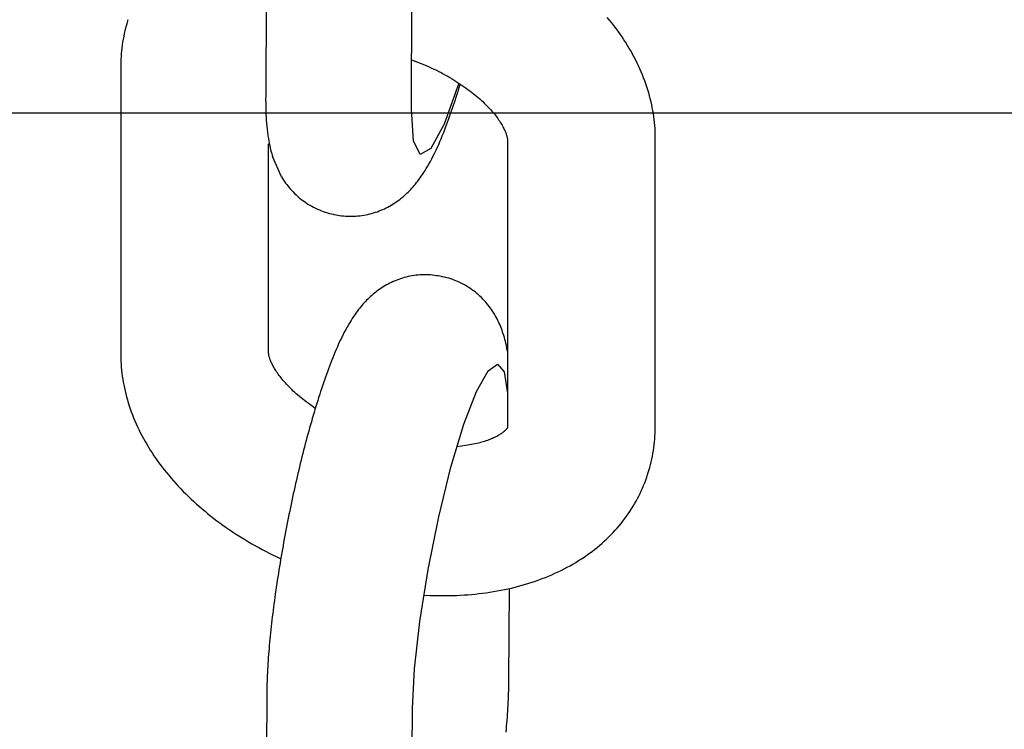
# Model space of a CAD drawing. Extents: x -285 to 5863, y 308 to 3178.
# Tile 273 of 622: x 1597.989 to 1598.774, y 983.524 to 984.089. Entities that reach past the tile are written whole.
import ezdxf

# ---------------------------------------------------------------- set-up
doc = ezdxf.new("R2010")
doc.units = 0
doc.header["$MEASUREMENT"] = 0
doc.layers.add('FREEZE-LINES', color=8, linetype='CONTINUOUS', plot=False)
doc.layers.add('SPILL-BUCKET', color=1, linetype='CONTINUOUS')

msp = doc.modelspace()

# ---------------------------------------------------------------- linework, layer by layer
at = {"layer": 'FREEZE-LINES', "linetype": 'Continuous'}
msp.add_line((1931.90631, 984.01471), (1465.74807, 984.01471), dxfattribs=at)
at = {"layer": 'SPILL-BUCKET', "color": 1, "linetype": 'Continuous'}
for p, q in [((1598.18643, 984.25577), (1598.18523, 984.02738)), ((1598.30127, 984.01778), (1598.30246, 984.2446)), ((1598.07522, 984.08813), (1598.07489, 984.08709)), ((1598.07556, 984.08916), (1598.07522, 984.08813)), ((1598.45915, 984.08886), (1598.45735, 984.09104)), ((1598.46091, 984.08666), (1598.45915, 984.08886)), ((1598.0731, 984.08041), (1598.07259, 984.07816)), ((1598.07365, 984.08265), (1598.0731, 984.08041)), ((1598.07425, 984.08488), (1598.07365, 984.08265)), ((1598.07489, 984.08709), (1598.07425, 984.08488)), ((1598.46263, 984.08445), (1598.46091, 984.08666)), ((1598.4643, 984.08222), (1598.46263, 984.08445)), ((1598.46594, 984.07998), (1598.4643, 984.08222)), ((1598.46754, 984.07772), (1598.46594, 984.07998)), ((1598.0717, 984.07364), (1598.07132, 984.07136)), ((1598.07212, 984.0759), (1598.0717, 984.07364)), ((1598.07259, 984.07816), (1598.07212, 984.0759)), ((1598.46909, 984.07546), (1598.46754, 984.07772)), ((1598.4706, 984.07318), (1598.46909, 984.07546)), ((1598.47207, 984.07089), (1598.4706, 984.07318)), ((1598.07045, 984.06448), (1598.07024, 984.06217)), ((1598.07069, 984.06678), (1598.07045, 984.06448)), ((1598.07099, 984.06907), (1598.07069, 984.06678)), ((1598.07132, 984.07136), (1598.07099, 984.06907)), ((1598.4735, 984.06859), (1598.47207, 984.07089)), ((1598.47488, 984.06629), (1598.4735, 984.06859)), ((1598.47622, 984.06397), (1598.47488, 984.06629)), ((1598.06997, 984.05753), (1598.0699, 984.0552)), ((1598.07008, 984.05985), (1598.06997, 984.05753)), ((1598.07024, 984.06217), (1598.07008, 984.05985)), ((1598.30148, 984.05726), (1598.30487, 984.05599)), ((1598.30374, 984.05641), (1598.30574, 984.05565)), ((1598.47752, 984.06165), (1598.47622, 984.06397)), ((1598.47877, 984.05932), (1598.47752, 984.06165)), ((1598.47998, 984.05698), (1598.47877, 984.05932)), ((1598.48114, 984.05463), (1598.47998, 984.05698)), ((1598.06987, 984.05267), (1598.06981, 983.91186)), ((1598.06988, 984.05394), (1598.06987, 984.05267)), ((1598.0699, 984.0552), (1598.06988, 984.05394)), ((1598.30574, 984.05565), (1598.30773, 984.05486)), ((1598.30773, 984.05486), (1598.3097, 984.05406)), ((1598.3097, 984.05406), (1598.31166, 984.05324)), ((1598.31166, 984.05324), (1598.3136, 984.05239)), ((1598.3136, 984.05239), (1598.31553, 984.05153)), ((1598.31553, 984.05153), (1598.31744, 984.05066)), ((1598.31744, 984.05066), (1598.31933, 984.04976)), ((1598.31933, 984.04976), (1598.3212, 984.04885)), ((1598.3212, 984.04885), (1598.32305, 984.04793)), ((1598.48226, 984.05229), (1598.48114, 984.05463)), ((1598.48333, 984.04993), (1598.48226, 984.05229)), ((1598.48436, 984.04757), (1598.48333, 984.04993)), ((1598.32305, 984.04793), (1598.32488, 984.04699)), ((1598.32488, 984.04699), (1598.32669, 984.04603)), ((1598.32669, 984.04603), (1598.32847, 984.04506)), ((1598.32847, 984.04506), (1598.33024, 984.04407)), ((1598.33024, 984.04407), (1598.33197, 984.04308)), ((1598.33197, 984.04308), (1598.33368, 984.04207)), ((1598.33368, 984.04207), (1598.33536, 984.04105)), ((1598.33536, 984.04105), (1598.33702, 984.04002)), ((1598.48534, 984.04521), (1598.48436, 984.04757)), ((1598.48628, 984.04284), (1598.48534, 984.04521)), ((1598.48717, 984.04047), (1598.48628, 984.04284)), ((1598.33917, 984.0386), (1598.32736, 984.00608)), ((1598.33702, 984.04002), (1598.33865, 984.03898)), ((1598.33865, 984.03898), (1598.34025, 984.03794)), ((1598.3387, 984.03277), (1598.33943, 984.03512)), ((1598.33943, 984.03512), (1598.34016, 984.0375)), ((1598.34016, 984.0375), (1598.34029, 984.03791)), ((1598.34025, 984.03794), (1598.34182, 984.03688)), ((1598.34182, 984.03688), (1598.34336, 984.03582)), ((1598.34336, 984.03582), (1598.34487, 984.03475)), ((1598.34487, 984.03475), (1598.34635, 984.03367)), ((1598.34635, 984.03367), (1598.34779, 984.03259)), ((1598.48802, 984.0381), (1598.48717, 984.04047)), ((1598.48882, 984.03572), (1598.48802, 984.0381)), ((1598.48958, 984.03335), (1598.48882, 984.03572)), ((1598.49029, 984.03097), (1598.48958, 984.03335)), ((1598.18523, 984.02738), (1598.18522, 984.0263)), ((1598.18522, 984.0263), (1598.18522, 984.02523)), ((1598.18522, 984.02523), (1598.18524, 984.02294)), ((1598.33565, 984.0233), (1598.33636, 984.02545)), ((1598.33636, 984.02545), (1598.33706, 984.02763)), ((1598.33706, 984.02763), (1598.3372, 984.02808)), ((1598.3372, 984.02808), (1598.33735, 984.02853)), ((1598.33735, 984.02853), (1598.33795, 984.03041)), ((1598.33795, 984.03041), (1598.33832, 984.03159)), ((1598.33832, 984.03159), (1598.3387, 984.03277)), ((1598.34779, 984.03259), (1598.34921, 984.03151)), ((1598.34921, 984.03151), (1598.35059, 984.03042)), ((1598.35059, 984.03042), (1598.35194, 984.02933)), ((1598.35194, 984.02933), (1598.35325, 984.02825)), ((1598.35325, 984.02825), (1598.35453, 984.02715)), ((1598.35453, 984.02715), (1598.35578, 984.02606)), ((1598.35578, 984.02606), (1598.35699, 984.02498)), ((1598.49096, 984.0286), (1598.49029, 984.03097)), ((1598.49158, 984.02621), (1598.49096, 984.0286)), ((1598.49215, 984.02384), (1598.49158, 984.02621)), ((1598.18524, 984.02294), (1598.18527, 984.02069)), ((1598.18527, 984.02069), (1598.18531, 984.0184)), ((1598.18531, 984.0184), (1598.18538, 984.01615)), ((1598.30299, 983.99269), (1598.30127, 984.01778)), ((1598.33334, 984.01647), (1598.33412, 984.01874)), ((1598.33412, 984.01874), (1598.33489, 984.021)), ((1598.33489, 984.021), (1598.33565, 984.0233)), ((1598.35699, 984.02498), (1598.35816, 984.02389)), ((1598.35816, 984.02389), (1598.3593, 984.02281)), ((1598.3593, 984.02281), (1598.3604, 984.02173)), ((1598.3604, 984.02173), (1598.36147, 984.02066)), ((1598.36147, 984.02066), (1598.3625, 984.0196)), ((1598.3625, 984.0196), (1598.36349, 984.01853)), ((1598.36349, 984.01853), (1598.36445, 984.01749)), ((1598.36445, 984.01749), (1598.36537, 984.01644)), ((1598.49269, 984.02146), (1598.49215, 984.02384)), ((1598.49317, 984.01909), (1598.49269, 984.02146)), ((1598.49362, 984.01671), (1598.49317, 984.01909)), ((1598.18538, 984.01615), (1598.18548, 984.01383)), ((1598.18548, 984.01383), (1598.18559, 984.01155)), ((1598.18559, 984.01155), (1598.18574, 984.00917)), ((1598.33015, 984.00757), (1598.33097, 984.00979)), ((1598.33097, 984.00979), (1598.33177, 984.012)), ((1598.33177, 984.012), (1598.33256, 984.01424)), ((1598.33256, 984.01424), (1598.33334, 984.01647)), ((1598.36537, 984.01644), (1598.36626, 984.01542)), ((1598.36626, 984.01542), (1598.36711, 984.0144)), ((1598.36711, 984.0144), (1598.36792, 984.01339)), ((1598.36792, 984.01339), (1598.36869, 984.01239)), ((1598.36869, 984.01239), (1598.36943, 984.01142)), ((1598.36943, 984.01142), (1598.37013, 984.01045)), ((1598.37013, 984.01045), (1598.3708, 984.0095)), ((1598.3708, 984.0095), (1598.37144, 984.00857)), ((1598.49401, 984.01434), (1598.49362, 984.01671)), ((1598.49437, 984.01197), (1598.49401, 984.01434)), ((1598.49467, 984.0096), (1598.49437, 984.01197)), ((1598.49494, 984.00724), (1598.49467, 984.0096)), ((1598.18574, 984.00917), (1598.18591, 984.00681)), ((1598.18591, 984.00681), (1598.18612, 984.00434)), ((1598.18612, 984.00434), (1598.18637, 984.00188)), ((1598.18637, 984.00188), (1598.18668, 983.99929)), ((1598.32736, 984.00608), (1598.31672, 983.98653)), ((1598.32764, 984.00099), (1598.32849, 984.00317)), ((1598.32849, 984.00317), (1598.32933, 984.00538)), ((1598.32933, 984.00538), (1598.33015, 984.00757)), ((1598.37144, 984.00857), (1598.37203, 984.00765)), ((1598.37203, 984.00765), (1598.3726, 984.00676)), ((1598.3726, 984.00676), (1598.37313, 984.00588)), ((1598.37313, 984.00588), (1598.37362, 984.00503)), ((1598.37362, 984.00503), (1598.37409, 984.0042)), ((1598.37409, 984.0042), (1598.37452, 984.00338)), ((1598.37452, 984.00338), (1598.37492, 984.0026)), ((1598.37492, 984.0026), (1598.37529, 984.00183)), ((1598.37529, 984.00183), (1598.37563, 984.00109)), ((1598.49515, 984.00488), (1598.49494, 984.00724)), ((1598.49533, 984.00252), (1598.49515, 984.00488)), ((1598.49546, 984.00016), (1598.49533, 984.00252)), ((1598.18668, 983.99929), (1598.18703, 983.99671)), ((1598.18703, 983.99671), (1598.18735, 983.99464)), ((1598.18735, 983.99464), (1598.1877, 983.99257)), ((1598.32402, 983.99217), (1598.32495, 983.99436)), ((1598.32495, 983.99436), (1598.32588, 983.9966)), ((1598.32588, 983.9966), (1598.32676, 983.99878)), ((1598.32676, 983.99878), (1598.32764, 984.00099)), ((1598.37563, 984.00109), (1598.37594, 984.00038)), ((1598.37594, 984.00038), (1598.37622, 983.99969)), ((1598.37622, 983.99969), (1598.37647, 983.99903)), ((1598.37647, 983.99903), (1598.3767, 983.99839)), ((1598.3767, 983.99839), (1598.37691, 983.99779)), ((1598.37691, 983.99779), (1598.37709, 983.99721)), ((1598.37709, 983.99721), (1598.37724, 983.99666)), ((1598.37724, 983.99666), (1598.37738, 983.99614)), ((1598.37738, 983.99614), (1598.3775, 983.99565)), ((1598.3775, 983.99565), (1598.37759, 983.99519)), ((1598.37759, 983.99519), (1598.37767, 983.99476)), ((1598.37767, 983.99476), (1598.37773, 983.99436)), ((1598.37773, 983.99436), (1598.37778, 983.99399)), ((1598.37778, 983.99399), (1598.37781, 983.99365)), ((1598.37781, 983.99365), (1598.37784, 983.99334)), ((1598.49549, 983.76464), (1598.49546, 984.00016)), ((1598.18751, 983.82445), (1598.18758, 983.99017)), ((1598.1877, 983.99257), (1598.18805, 983.99074)), ((1598.18805, 983.99074), (1598.18843, 983.98889)), ((1598.18843, 983.98889), (1598.1888, 983.98723)), ((1598.1888, 983.98723), (1598.1892, 983.98556)), ((1598.30832, 983.98192), (1598.30299, 983.99269)), ((1598.31672, 983.98653), (1598.30832, 983.98192)), ((1598.32093, 983.98531), (1598.32201, 983.98765)), ((1598.32201, 983.98765), (1598.32302, 983.98989)), ((1598.32302, 983.98989), (1598.32402, 983.99217)), ((1598.37785, 983.99287), (1598.37775, 983.76464)), ((1598.37784, 983.99334), (1598.37785, 983.99309)), ((1598.37785, 983.99309), (1598.37785, 983.99287)), ((1598.1892, 983.98556), (1598.1896, 983.98402)), ((1598.1896, 983.98402), (1598.19003, 983.98247)), ((1598.19003, 983.98247), (1598.19046, 983.98102)), ((1598.19046, 983.98102), (1598.19092, 983.97955)), ((1598.19796, 983.96391), (1598.19092, 983.97955)), ((1598.3164, 983.97629), (1598.31752, 983.9784)), ((1598.31752, 983.9784), (1598.31869, 983.98069)), ((1598.31869, 983.98069), (1598.31984, 983.98302)), ((1598.31984, 983.98302), (1598.32093, 983.98531)), ((1598.31214, 983.96893), (1598.31313, 983.97054)), ((1598.31313, 983.97054), (1598.31421, 983.97237)), ((1598.31421, 983.97237), (1598.31526, 983.97421)), ((1598.31526, 983.97421), (1598.3164, 983.97629)), ((1598.19796, 983.96391), (1598.19871, 983.96269)), ((1598.19871, 983.96269), (1598.19949, 983.96147)), ((1598.30733, 983.96183), (1598.30828, 983.96314)), ((1598.30828, 983.96314), (1598.3092, 983.96445)), ((1598.3092, 983.96445), (1598.31018, 983.96589)), ((1598.31018, 983.96589), (1598.31113, 983.96733)), ((1598.31113, 983.96733), (1598.31214, 983.96893)), ((1598.19949, 983.96147), (1598.2003, 983.96027)), ((1598.2003, 983.96027), (1598.20115, 983.95907)), ((1598.20115, 983.95907), (1598.20202, 983.9579)), ((1598.20202, 983.9579), (1598.20292, 983.95673)), ((1598.20292, 983.95673), (1598.20385, 983.95558)), ((1598.20385, 983.95558), (1598.20482, 983.95444)), ((1598.20482, 983.95444), (1598.20593, 983.9532)), ((1598.30075, 983.95394), (1598.3017, 983.95497)), ((1598.3017, 983.95497), (1598.30267, 983.95605)), ((1598.30267, 983.95605), (1598.3036, 983.95713)), ((1598.3036, 983.95713), (1598.30455, 983.95827)), ((1598.30455, 983.95827), (1598.30547, 983.95941)), ((1598.30547, 983.95941), (1598.30642, 983.96062)), ((1598.30642, 983.96062), (1598.30733, 983.96183)), ((1598.20593, 983.9532), (1598.20708, 983.95198)), ((1598.20708, 983.95198), (1598.20826, 983.95078)), ((1598.20826, 983.95078), (1598.20949, 983.94961)), ((1598.20949, 983.94961), (1598.21074, 983.94847)), ((1598.21074, 983.94847), (1598.21203, 983.94736)), ((1598.21203, 983.94736), (1598.21335, 983.94629)), ((1598.29239, 983.94632), (1598.29351, 983.94721)), ((1598.29351, 983.94721), (1598.29461, 983.94812)), ((1598.29461, 983.94812), (1598.29567, 983.94904)), ((1598.29567, 983.94904), (1598.29673, 983.94998)), ((1598.29673, 983.94998), (1598.29775, 983.95094)), ((1598.29775, 983.95094), (1598.29877, 983.95192)), ((1598.29877, 983.95192), (1598.29976, 983.95291)), ((1598.29976, 983.95291), (1598.30075, 983.95394)), ((1598.21335, 983.94629), (1598.2147, 983.94524)), ((1598.2147, 983.94524), (1598.21608, 983.94424)), ((1598.21608, 983.94424), (1598.21749, 983.94327)), ((1598.21749, 983.94327), (1598.21892, 983.94234)), ((1598.21892, 983.94234), (1598.22038, 983.94146)), ((1598.22038, 983.94146), (1598.22186, 983.94061)), ((1598.22186, 983.94061), (1598.22336, 983.9398)), ((1598.22336, 983.9398), (1598.22488, 983.93904)), ((1598.22488, 983.93904), (1598.22643, 983.93832)), ((1598.27987, 983.93861), (1598.28123, 983.93927)), ((1598.28123, 983.93927), (1598.28257, 983.93996)), ((1598.28257, 983.93996), (1598.28389, 983.94068)), ((1598.28389, 983.94068), (1598.28518, 983.94142)), ((1598.28518, 983.94142), (1598.28644, 983.94218)), ((1598.28644, 983.94218), (1598.28768, 983.94297)), ((1598.28768, 983.94297), (1598.2889, 983.94378)), ((1598.2889, 983.94378), (1598.29009, 983.94461)), ((1598.29009, 983.94461), (1598.29125, 983.94545)), ((1598.29125, 983.94545), (1598.29239, 983.94632)), ((1598.22643, 983.93832), (1598.22798, 983.93764)), ((1598.22798, 983.93764), (1598.22956, 983.93701)), ((1598.22956, 983.93701), (1598.23114, 983.93642)), ((1598.23114, 983.93642), (1598.23274, 983.93588)), ((1598.23274, 983.93588), (1598.23435, 983.93539)), ((1598.23435, 983.93539), (1598.23597, 983.93493)), ((1598.23597, 983.93493), (1598.23759, 983.93452)), ((1598.23759, 983.93452), (1598.23923, 983.93416)), ((1598.23923, 983.93416), (1598.23961, 983.93409)), ((1598.23961, 983.93409), (1598.23998, 983.93403)), ((1598.23998, 983.93401), (1598.24144, 983.93373)), ((1598.24144, 983.93374), (1598.2427, 983.9335)), ((1598.2427, 983.9335), (1598.24397, 983.93329)), ((1598.24397, 983.93329), (1598.24561, 983.93306)), ((1598.24561, 983.93306), (1598.24726, 983.93288)), ((1598.24726, 983.93288), (1598.2489, 983.93275)), ((1598.2489, 983.93275), (1598.25055, 983.93265)), ((1598.25055, 983.93265), (1598.25219, 983.93261)), ((1598.25219, 983.93261), (1598.25383, 983.9326)), ((1598.25383, 983.9326), (1598.25546, 983.93264)), ((1598.25546, 983.93264), (1598.25708, 983.93272)), ((1598.25708, 983.93272), (1598.2587, 983.93285)), ((1598.2587, 983.93285), (1598.26031, 983.93301)), ((1598.26031, 983.93301), (1598.26191, 983.93322)), ((1598.26191, 983.93322), (1598.26349, 983.93347)), ((1598.26349, 983.93347), (1598.26507, 983.93375)), ((1598.26507, 983.93375), (1598.26663, 983.93408)), ((1598.26663, 983.93408), (1598.26817, 983.93444)), ((1598.26817, 983.93444), (1598.2697, 983.93484)), ((1598.2697, 983.93484), (1598.27121, 983.93528)), ((1598.27121, 983.93528), (1598.27271, 983.93575)), ((1598.27271, 983.93575), (1598.27418, 983.93626)), ((1598.27418, 983.93626), (1598.27563, 983.9368)), ((1598.27563, 983.9368), (1598.27707, 983.93737)), ((1598.27707, 983.93737), (1598.27848, 983.93798)), ((1598.27848, 983.93798), (1598.27987, 983.93861)), ((1598.06981, 983.91186), (1598.06977, 983.82286)), ((1598.29718, 983.88414), (1598.29566, 983.88374)), ((1598.29873, 983.8845), (1598.29718, 983.88414)), ((1598.30029, 983.88483), (1598.29873, 983.8845)), ((1598.30186, 983.88511), (1598.30029, 983.88483)), ((1598.30345, 983.88536), (1598.30186, 983.88511)), ((1598.30505, 983.88557), (1598.30345, 983.88536)), ((1598.30666, 983.88574), (1598.30505, 983.88557)), ((1598.30827, 983.88586), (1598.30666, 983.88574)), ((1598.3099, 983.88594), (1598.30827, 983.88586)), ((1598.31153, 983.88598), (1598.3099, 983.88594)), ((1598.31317, 983.88597), (1598.31153, 983.88598)), ((1598.31481, 983.88593), (1598.31317, 983.88597)), ((1598.31645, 983.88583), (1598.31481, 983.88593)), ((1598.3181, 983.8857), (1598.31645, 983.88583)), ((1598.31975, 983.88552), (1598.3181, 983.8857)), ((1598.32139, 983.88529), (1598.31975, 983.88552)), ((1598.32266, 983.88508), (1598.32139, 983.88529)), ((1598.32392, 983.88484), (1598.32266, 983.88508)), ((1598.32538, 983.88457), (1598.32392, 983.88485)), ((1598.32575, 983.88449), (1598.32537, 983.88455)), ((1598.32613, 983.88442), (1598.32575, 983.88449)), ((1598.32776, 983.88407), (1598.32613, 983.88442)), ((1598.32939, 983.88365), (1598.32776, 983.88407)), ((1598.27892, 983.8764), (1598.27767, 983.87561)), ((1598.28018, 983.87716), (1598.27892, 983.8764)), ((1598.28147, 983.8779), (1598.28018, 983.87716)), ((1598.28279, 983.87862), (1598.28147, 983.8779)), ((1598.28413, 983.87931), (1598.28279, 983.87862)), ((1598.28549, 983.87997), (1598.28413, 983.87931)), ((1598.28688, 983.8806), (1598.28549, 983.87997)), ((1598.28829, 983.88121), (1598.28688, 983.8806)), ((1598.28972, 983.88178), (1598.28829, 983.88121)), ((1598.29118, 983.88232), (1598.28972, 983.88178)), ((1598.29265, 983.88283), (1598.29118, 983.88232)), ((1598.29414, 983.8833), (1598.29265, 983.88283)), ((1598.29566, 983.88374), (1598.29414, 983.8833)), ((1598.33101, 983.8832), (1598.32939, 983.88365)), ((1598.33262, 983.8827), (1598.33101, 983.8832)), ((1598.33422, 983.88216), (1598.33262, 983.8827)), ((1598.3358, 983.88157), (1598.33422, 983.88216)), ((1598.33738, 983.88094), (1598.3358, 983.88157)), ((1598.33893, 983.88026), (1598.33738, 983.88094)), ((1598.34047, 983.87954), (1598.33893, 983.88026)), ((1598.34199, 983.87878), (1598.34047, 983.87954)), ((1598.3435, 983.87797), (1598.34199, 983.87878)), ((1598.34497, 983.87713), (1598.3435, 983.87797)), ((1598.34643, 983.87624), (1598.34497, 983.87713)), ((1598.34787, 983.87531), (1598.34643, 983.87624)), ((1598.26863, 983.8686), (1598.2676, 983.86765)), ((1598.26969, 983.86954), (1598.26863, 983.8686)), ((1598.27075, 983.87046), (1598.26969, 983.86954)), ((1598.27185, 983.87137), (1598.27075, 983.87046)), ((1598.27296, 983.87226), (1598.27185, 983.87137)), ((1598.27411, 983.87313), (1598.27296, 983.87226)), ((1598.27527, 983.87397), (1598.27411, 983.87313)), ((1598.27646, 983.8748), (1598.27527, 983.87397)), ((1598.27767, 983.87561), (1598.27646, 983.8748)), ((1598.34928, 983.87434), (1598.34787, 983.87531)), ((1598.35065, 983.87334), (1598.34928, 983.87434)), ((1598.35201, 983.8723), (1598.35065, 983.87334)), ((1598.35333, 983.87122), (1598.35201, 983.8723)), ((1598.35462, 983.87011), (1598.35333, 983.87122)), ((1598.35587, 983.86897), (1598.35462, 983.87011)), ((1598.35709, 983.8678), (1598.35587, 983.86897)), ((1598.26081, 983.86031), (1598.25989, 983.85917)), ((1598.26175, 983.86145), (1598.26081, 983.86031)), ((1598.26269, 983.86253), (1598.26175, 983.86145)), ((1598.26365, 983.86361), (1598.26269, 983.86253)), ((1598.26461, 983.86464), (1598.26365, 983.86361)), ((1598.2656, 983.86567), (1598.26461, 983.86464)), ((1598.26659, 983.86666), (1598.2656, 983.86567)), ((1598.2676, 983.86765), (1598.26659, 983.86666)), ((1598.35828, 983.8666), (1598.35709, 983.8678)), ((1598.35943, 983.86538), (1598.35828, 983.8666)), ((1598.36054, 983.86414), (1598.35943, 983.86538)), ((1598.3615, 983.863), (1598.36054, 983.86414)), ((1598.36244, 983.86185), (1598.3615, 983.863)), ((1598.36334, 983.86068), (1598.36244, 983.86185)), ((1598.36421, 983.85951), (1598.36334, 983.86068)), ((1598.25518, 983.85269), (1598.25423, 983.85125)), ((1598.25615, 983.85413), (1598.25518, 983.85269)), ((1598.25707, 983.85544), (1598.25615, 983.85413)), ((1598.25803, 983.85675), (1598.25707, 983.85544)), ((1598.25894, 983.85796), (1598.25803, 983.85675)), ((1598.25989, 983.85917), (1598.25894, 983.85796)), ((1598.36505, 983.85831), (1598.36421, 983.85951)), ((1598.36586, 983.85711), (1598.36505, 983.85831)), ((1598.36665, 983.8559), (1598.36586, 983.85711)), ((1598.3674, 983.85468), (1598.36665, 983.8559)), ((1598.36812, 983.85344), (1598.3674, 983.85468)), ((1598.36881, 983.8522), (1598.36812, 983.85344)), ((1598.25115, 983.84621), (1598.2501, 983.84438)), ((1598.25223, 983.84804), (1598.25115, 983.84621)), ((1598.25321, 983.84965), (1598.25223, 983.84804)), ((1598.25423, 983.85125), (1598.25321, 983.84965)), ((1598.36948, 983.85094), (1598.36881, 983.8522)), ((1598.37012, 983.84968), (1598.36948, 983.85094)), ((1598.37074, 983.8484), (1598.37012, 983.84968)), ((1598.37133, 983.84712), (1598.37074, 983.8484)), ((1598.37191, 983.84581), (1598.37133, 983.84712)), ((1598.37245, 983.8445), (1598.37191, 983.84581)), ((1598.24667, 983.83789), (1598.24552, 983.83557)), ((1598.24784, 983.84018), (1598.24667, 983.83789)), ((1598.24895, 983.84229), (1598.24784, 983.84018)), ((1598.2501, 983.84438), (1598.24895, 983.84229)), ((1598.37298, 983.84315), (1598.37245, 983.8445)), ((1598.37348, 983.84181), (1598.37298, 983.84315)), ((1598.37398, 983.84041), (1598.37348, 983.84181)), ((1598.37444, 983.83903), (1598.37398, 983.84041)), ((1598.3749, 983.83756), (1598.37444, 983.83903)), ((1598.37533, 983.83611), (1598.3749, 983.83756)), ((1598.24334, 983.83093), (1598.24234, 983.82869)), ((1598.24442, 983.83327), (1598.24334, 983.83093)), ((1598.24552, 983.83557), (1598.24442, 983.83327)), ((1598.37576, 983.83456), (1598.37533, 983.83611)), ((1598.37615, 983.83302), (1598.37576, 983.83456)), ((1598.37656, 983.83135), (1598.37615, 983.83302)), ((1598.37693, 983.82969), (1598.37656, 983.83135)), ((1598.37731, 983.82785), (1598.37693, 983.82969)), ((1598.06977, 983.82286), (1598.06978, 983.82118)), ((1598.06978, 983.82118), (1598.06982, 983.8195)), ((1598.18751, 983.82422), (1598.18751, 983.82445)), ((1598.18752, 983.82397), (1598.18751, 983.82422)), ((1598.18754, 983.82366), (1598.18752, 983.82397)), ((1598.18758, 983.82332), (1598.18754, 983.82366)), ((1598.18762, 983.82295), (1598.18758, 983.82332)), ((1598.18768, 983.82255), (1598.18762, 983.82295)), ((1598.18776, 983.82212), (1598.18768, 983.82255)), ((1598.18786, 983.82166), (1598.18776, 983.82212)), ((1598.18797, 983.82117), (1598.18786, 983.82166)), ((1598.18811, 983.82065), (1598.18797, 983.82117)), ((1598.23948, 983.82198), (1598.23859, 983.8198)), ((1598.24041, 983.82422), (1598.23948, 983.82198)), ((1598.24134, 983.82641), (1598.24041, 983.82422)), ((1598.24234, 983.82869), (1598.24134, 983.82641)), ((1598.37765, 983.82601), (1598.37731, 983.82785)), ((1598.37779, 983.82526), (1598.37765, 983.82601)), ((1598.06982, 983.8195), (1598.0699, 983.81715)), ((1598.0699, 983.81715), (1598.07003, 983.81479)), ((1598.07003, 983.81479), (1598.0702, 983.81243)), ((1598.18827, 983.8201), (1598.18811, 983.82065)), ((1598.18845, 983.81952), (1598.18827, 983.8201)), ((1598.18865, 983.81892), (1598.18845, 983.81952)), ((1598.18888, 983.81828), (1598.18865, 983.81892)), ((1598.18914, 983.81762), (1598.18888, 983.81828)), ((1598.18942, 983.81693), (1598.18914, 983.81762)), ((1598.18973, 983.81622), (1598.18942, 983.81693)), ((1598.19007, 983.81548), (1598.18973, 983.81622)), ((1598.19044, 983.81472), (1598.19007, 983.81548)), ((1598.19084, 983.81393), (1598.19044, 983.81472)), ((1598.19127, 983.81312), (1598.19084, 983.81393)), ((1598.23687, 983.81541), (1598.23602, 983.8132)), ((1598.23771, 983.81759), (1598.23687, 983.81541)), ((1598.23859, 983.8198), (1598.23771, 983.81759)), ((1598.36233, 983.80953), (1598.3698, 983.81482)), ((1598.3698, 983.81482), (1598.37507, 983.80866)), ((1598.0702, 983.81243), (1598.07042, 983.81008)), ((1598.07042, 983.81008), (1598.07068, 983.80771)), ((1598.07068, 983.80771), (1598.07099, 983.80534)), ((1598.19173, 983.81229), (1598.19127, 983.81312)), ((1598.19223, 983.81143), (1598.19173, 983.81229)), ((1598.19276, 983.81055), (1598.19223, 983.81143)), ((1598.19332, 983.80966), (1598.19276, 983.81055)), ((1598.19392, 983.80874), (1598.19332, 983.80966)), ((1598.19455, 983.80781), (1598.19392, 983.80874)), ((1598.19522, 983.80686), (1598.19455, 983.80781)), ((1598.19593, 983.8059), (1598.19522, 983.80686)), ((1598.19666, 983.80492), (1598.19593, 983.8059)), ((1598.23359, 983.80658), (1598.23279, 983.80434)), ((1598.23439, 983.80879), (1598.23359, 983.80658)), ((1598.2352, 983.81101), (1598.23439, 983.80879)), ((1598.23602, 983.8132), (1598.2352, 983.81101)), ((1598.35321, 983.79316), (1598.36233, 983.80953)), ((1598.37507, 983.80866), (1598.37776, 983.79148)), ((1598.07099, 983.80534), (1598.07134, 983.80297)), ((1598.07134, 983.80297), (1598.07174, 983.8006)), ((1598.07174, 983.8006), (1598.07218, 983.79822)), ((1598.07218, 983.79822), (1598.07267, 983.79585)), ((1598.19744, 983.80392), (1598.19666, 983.80492)), ((1598.19825, 983.80292), (1598.19744, 983.80392)), ((1598.1991, 983.8019), (1598.19825, 983.80292)), ((1598.19998, 983.80087), (1598.1991, 983.8019)), ((1598.20091, 983.79983), (1598.19998, 983.80087)), ((1598.20186, 983.79878), (1598.20091, 983.79983)), ((1598.20286, 983.79772), (1598.20186, 983.79878)), ((1598.20389, 983.79665), (1598.20286, 983.79772)), ((1598.23047, 983.79758), (1598.22971, 983.79529)), ((1598.23124, 983.79984), (1598.23047, 983.79758)), ((1598.23201, 983.80211), (1598.23124, 983.79984)), ((1598.23279, 983.80434), (1598.23201, 983.80211)), ((1598.07267, 983.79585), (1598.0732, 983.79347)), ((1598.0732, 983.79347), (1598.07378, 983.7911)), ((1598.07378, 983.7911), (1598.0744, 983.78872)), ((1598.20495, 983.79558), (1598.20389, 983.79665)), ((1598.20606, 983.7945), (1598.20495, 983.79558)), ((1598.2072, 983.79342), (1598.20606, 983.7945)), ((1598.20837, 983.79233), (1598.2072, 983.79342)), ((1598.20958, 983.79125), (1598.20837, 983.79233)), ((1598.21083, 983.79016), (1598.20958, 983.79125)), ((1598.21211, 983.78907), (1598.21083, 983.79016)), ((1598.22801, 983.79005), (1598.22741, 983.78817)), ((1598.22815, 983.7905), (1598.22801, 983.79005)), ((1598.2283, 983.79095), (1598.22815, 983.7905)), ((1598.229, 983.79313), (1598.2283, 983.79095)), ((1598.22971, 983.79529), (1598.229, 983.79313)), ((1598.34313, 983.76693), (1598.35321, 983.79316)), ((1598.0744, 983.78872), (1598.07507, 983.78634)), ((1598.07507, 983.78634), (1598.07578, 983.78396)), ((1598.07578, 983.78396), (1598.07653, 983.78159)), ((1598.21342, 983.78798), (1598.21211, 983.78907)), ((1598.21477, 983.78689), (1598.21342, 983.78798)), ((1598.21615, 983.7858), (1598.21477, 983.78689)), ((1598.21756, 983.78472), (1598.21615, 983.7858)), ((1598.21901, 983.78364), (1598.21756, 983.78472)), ((1598.22049, 983.78256), (1598.21901, 983.78364)), ((1598.222, 983.78149), (1598.22049, 983.78256)), ((1598.22593, 983.78346), (1598.22519, 983.78109)), ((1598.22666, 983.78581), (1598.22593, 983.78346)), ((1598.22703, 983.787), (1598.22666, 983.78581)), ((1598.22741, 983.78817), (1598.22703, 983.787)), ((1598.07653, 983.78159), (1598.07734, 983.77921)), ((1598.07734, 983.77921), (1598.07819, 983.77684)), ((1598.07819, 983.77684), (1598.07908, 983.77447)), ((1598.07908, 983.77447), (1598.08001, 983.77211)), ((1598.22475, 983.77962), (1598.222, 983.78149)), ((1598.22375, 983.77629), (1598.22303, 983.77387)), ((1598.22447, 983.7787), (1598.22375, 983.77629)), ((1598.22519, 983.78109), (1598.22447, 983.7787)), ((1598.08001, 983.77211), (1598.081, 983.76974)), ((1598.081, 983.76974), (1598.08203, 983.76738)), ((1598.08203, 983.76738), (1598.0831, 983.76502)), ((1598.22091, 983.7665), (1598.22021, 983.76402)), ((1598.22161, 983.76898), (1598.22091, 983.7665)), ((1598.22232, 983.77143), (1598.22161, 983.76898)), ((1598.22303, 983.77387), (1598.22232, 983.77143)), ((1598.33282, 983.73277), (1598.34313, 983.76693)), ((1598.0831, 983.76502), (1598.08422, 983.76268)), ((1598.08422, 983.76268), (1598.08538, 983.76033)), ((1598.08538, 983.76033), (1598.08659, 983.758)), ((1598.21883, 983.759), (1598.21814, 983.75646)), ((1598.21952, 983.76151), (1598.21883, 983.759)), ((1598.22021, 983.76402), (1598.21952, 983.76151)), ((1598.37143, 983.75856), (1598.37074, 983.75815)), ((1598.37207, 983.75896), (1598.37143, 983.75856)), ((1598.37268, 983.75936), (1598.37207, 983.75896)), ((1598.37325, 983.75975), (1598.37268, 983.75936)), ((1598.37379, 983.76014), (1598.37325, 983.75975)), ((1598.37429, 983.76052), (1598.37379, 983.76014)), ((1598.37475, 983.76089), (1598.37429, 983.76052)), ((1598.37518, 983.76125), (1598.37475, 983.76089)), ((1598.37558, 983.7616), (1598.37518, 983.76125)), ((1598.37594, 983.76193), (1598.37558, 983.7616)), ((1598.37627, 983.76226), (1598.37594, 983.76193)), ((1598.37656, 983.76256), (1598.37627, 983.76226)), ((1598.3768, 983.76283), (1598.37656, 983.76256)), ((1598.37701, 983.76307), (1598.3768, 983.76283)), ((1598.3772, 983.76331), (1598.37701, 983.76307)), ((1598.37736, 983.76352), (1598.3772, 983.76331)), ((1598.3775, 983.76372), (1598.37736, 983.76352)), ((1598.37762, 983.7639), (1598.3775, 983.76372)), ((1598.37762, 983.76352), (1598.37761, 983.76349)), ((1598.37774, 983.76409), (1598.37762, 983.7639)), ((1598.37764, 983.76355), (1598.37762, 983.76352)), ((1598.37766, 983.76365), (1598.37764, 983.76355)), ((1598.37768, 983.76377), (1598.37766, 983.76365)), ((1598.3777, 983.7639), (1598.37768, 983.76377)), ((1598.37772, 983.76405), (1598.3777, 983.7639)), ((1598.37774, 983.76423), (1598.37772, 983.76405)), ((1598.37775, 983.76445), (1598.37774, 983.76423)), ((1598.37775, 983.76464), (1598.37775, 983.76454)), ((1598.37775, 983.76454), (1598.37775, 983.76445)), ((1598.49527, 983.75746), (1598.49539, 983.75979)), ((1598.49539, 983.75979), (1598.49546, 983.76211)), ((1598.49546, 983.76211), (1598.49548, 983.76338)), ((1598.49548, 983.76338), (1598.49549, 983.76464)), ((1598.08659, 983.758), (1598.08784, 983.75566)), ((1598.08784, 983.75566), (1598.08913, 983.75334)), ((1598.08913, 983.75334), (1598.09048, 983.75102)), ((1598.09048, 983.75102), (1598.09186, 983.74872)), ((1598.21679, 983.75135), (1598.21611, 983.74878)), ((1598.21746, 983.75392), (1598.21679, 983.75135)), ((1598.21814, 983.75646), (1598.21746, 983.75392)), ((1598.34913, 983.75072), (1598.34767, 983.75045)), ((1598.35056, 983.751), (1598.34913, 983.75072)), ((1598.35195, 983.75129), (1598.35056, 983.751)), ((1598.3533, 983.7516), (1598.35195, 983.75129)), ((1598.35463, 983.75192), (1598.3533, 983.7516)), ((1598.35591, 983.75226), (1598.35463, 983.75192)), ((1598.35717, 983.7526), (1598.35591, 983.75226)), ((1598.35838, 983.75296), (1598.35717, 983.7526)), ((1598.35956, 983.75332), (1598.35838, 983.75296)), ((1598.3607, 983.7537), (1598.35956, 983.75332)), ((1598.3618, 983.75408), (1598.3607, 983.7537)), ((1598.36287, 983.75447), (1598.3618, 983.75408)), ((1598.3639, 983.75487), (1598.36287, 983.75447)), ((1598.36489, 983.75527), (1598.3639, 983.75487)), ((1598.36584, 983.75568), (1598.36489, 983.75527)), ((1598.36675, 983.75609), (1598.36584, 983.75568)), ((1598.36762, 983.7565), (1598.36675, 983.75609)), ((1598.36846, 983.75691), (1598.36762, 983.7565)), ((1598.36926, 983.75732), (1598.36846, 983.75691)), ((1598.37002, 983.75774), (1598.36926, 983.75732)), ((1598.37074, 983.75815), (1598.37002, 983.75774)), ((1598.49437, 983.74824), (1598.49466, 983.75053)), ((1598.49466, 983.75053), (1598.49491, 983.75283)), ((1598.49491, 983.75283), (1598.49511, 983.75515)), ((1598.49511, 983.75515), (1598.49527, 983.75746)), ((1598.09186, 983.74872), (1598.09329, 983.74642)), ((1598.09329, 983.74642), (1598.09475, 983.74413)), ((1598.09475, 983.74413), (1598.09627, 983.74185)), ((1598.21479, 983.74358), (1598.21413, 983.74096)), ((1598.21545, 983.74619), (1598.21479, 983.74358)), ((1598.21611, 983.74878), (1598.21545, 983.74619)), ((1598.34466, 983.74997), (1598.33773, 983.74902)), ((1598.34618, 983.75021), (1598.34466, 983.74997)), ((1598.34767, 983.75045), (1598.34618, 983.75021)), ((1598.49323, 983.74141), (1598.49366, 983.74368)), ((1598.49366, 983.74368), (1598.49404, 983.74595)), ((1598.49404, 983.74595), (1598.49437, 983.74824)), ((1598.09627, 983.74185), (1598.09782, 983.73959)), ((1598.09782, 983.73959), (1598.09942, 983.73734)), ((1598.09942, 983.73734), (1598.10105, 983.7351)), ((1598.10105, 983.7351), (1598.10273, 983.73287)), ((1598.21283, 983.73569), (1598.21219, 983.73304)), ((1598.21348, 983.73834), (1598.21283, 983.73569)), ((1598.21413, 983.74096), (1598.21348, 983.73834)), ((1598.4917, 983.73466), (1598.49226, 983.7369)), ((1598.49226, 983.7369), (1598.49277, 983.73915)), ((1598.49277, 983.73915), (1598.49323, 983.74141)), ((1598.10273, 983.73287), (1598.10445, 983.73065)), ((1598.10445, 983.73065), (1598.10621, 983.72846)), ((1598.10621, 983.72846), (1598.108, 983.72627)), ((1598.21092, 983.72771), (1598.21029, 983.72502)), ((1598.21155, 983.73038), (1598.21092, 983.72771)), ((1598.21219, 983.73304), (1598.21155, 983.73038)), ((1598.32306, 983.69322), (1598.33282, 983.73277)), ((1598.48907, 983.72587), (1598.48996, 983.72864)), ((1598.48996, 983.72864), (1598.49046, 983.73022)), ((1598.49046, 983.73022), (1598.49111, 983.73243)), ((1598.49111, 983.73243), (1598.4917, 983.73466)), ((1598.108, 983.72627), (1598.10984, 983.7241)), ((1598.10984, 983.7241), (1598.11171, 983.72195)), ((1598.11171, 983.72195), (1598.11363, 983.71982)), ((1598.11363, 983.71982), (1598.11557, 983.7177)), ((1598.20905, 983.71963), (1598.20844, 983.71692)), ((1598.20967, 983.72233), (1598.20905, 983.71963)), ((1598.21029, 983.72502), (1598.20967, 983.72233)), ((1598.48625, 983.71821), (1598.4871, 983.72036)), ((1598.4871, 983.72036), (1598.48792, 983.72253)), ((1598.48792, 983.72253), (1598.48869, 983.7247)), ((1598.48869, 983.7247), (1598.48907, 983.72587)), ((1598.11557, 983.7177), (1598.11756, 983.7156)), ((1598.11756, 983.7156), (1598.11958, 983.71352)), ((1598.11958, 983.71352), (1598.12163, 983.71146)), ((1598.12163, 983.71146), (1598.12372, 983.70942)), ((1598.20724, 983.71148), (1598.20665, 983.70875)), ((1598.20784, 983.7142), (1598.20724, 983.71148)), ((1598.20844, 983.71692), (1598.20784, 983.7142)), ((1598.48238, 983.70976), (1598.48341, 983.71185)), ((1598.48341, 983.71185), (1598.4844, 983.71396)), ((1598.4844, 983.71396), (1598.48535, 983.71608)), ((1598.48535, 983.71608), (1598.48625, 983.71821)), ((1598.12372, 983.70942), (1598.12584, 983.70739)), ((1598.12584, 983.70739), (1598.128, 983.70539)), ((1598.128, 983.70539), (1598.13018, 983.70341)), ((1598.20606, 983.70601), (1598.20548, 983.70327)), ((1598.20665, 983.70875), (1598.20606, 983.70601)), ((1598.47784, 983.70158), (1598.47904, 983.7036)), ((1598.47904, 983.7036), (1598.4802, 983.70564)), ((1598.4802, 983.70564), (1598.48131, 983.70769)), ((1598.48131, 983.70769), (1598.48238, 983.70976)), ((1598.13018, 983.70341), (1598.1324, 983.70145)), ((1598.1324, 983.70145), (1598.13465, 983.69951)), ((1598.13465, 983.69951), (1598.13693, 983.6976)), ((1598.13693, 983.6976), (1598.13924, 983.6957)), ((1598.13924, 983.6957), (1598.14158, 983.69383)), ((1598.20434, 983.69777), (1598.20377, 983.69502)), ((1598.2049, 983.70052), (1598.20434, 983.69777)), ((1598.20548, 983.70327), (1598.2049, 983.70052)), ((1598.47262, 983.69369), (1598.47399, 983.69563)), ((1598.47399, 983.69563), (1598.47531, 983.69759)), ((1598.47531, 983.69759), (1598.4766, 983.69958)), ((1598.4766, 983.69958), (1598.47784, 983.70158)), ((1598.14158, 983.69383), (1598.14395, 983.69198)), ((1598.14395, 983.69198), (1598.14634, 983.69016)), ((1598.14634, 983.69016), (1598.14876, 983.68836)), ((1598.14876, 983.68836), (1598.15121, 983.68658)), ((1598.20267, 983.6895), (1598.20213, 983.68674)), ((1598.20322, 983.69226), (1598.20267, 983.6895)), ((1598.20377, 983.69502), (1598.20322, 983.69226)), ((1598.31455, 983.65119), (1598.32306, 983.69322)), ((1598.46673, 983.68612), (1598.46827, 983.68798)), ((1598.46827, 983.68798), (1598.46976, 983.68986)), ((1598.46976, 983.68986), (1598.47121, 983.69177)), ((1598.47121, 983.69177), (1598.47262, 983.69369)), ((1598.15121, 983.68658), (1598.15368, 983.68483)), ((1598.15368, 983.68483), (1598.15618, 983.6831)), ((1598.15618, 983.6831), (1598.1587, 983.6814)), ((1598.1587, 983.6814), (1598.16125, 983.67972)), ((1598.20107, 983.68121), (1598.20055, 983.67845)), ((1598.2016, 983.68397), (1598.20107, 983.68121)), ((1598.20213, 983.68674), (1598.2016, 983.68397)), ((1598.46018, 983.67891), (1598.46188, 983.68068)), ((1598.46188, 983.68068), (1598.46353, 983.68247)), ((1598.46353, 983.68247), (1598.46516, 983.68429)), ((1598.46516, 983.68429), (1598.46673, 983.68612)), ((1598.16125, 983.67972), (1598.16382, 983.67806)), ((1598.16382, 983.67806), (1598.16642, 983.67643)), ((1598.16642, 983.67643), (1598.16903, 983.67483)), ((1598.16903, 983.67483), (1598.17167, 983.67325)), ((1598.17167, 983.67325), (1598.17433, 983.6717)), ((1598.19953, 983.67292), (1598.19903, 983.67016)), ((1598.20004, 983.67568), (1598.19953, 983.67292)), ((1598.20055, 983.67845), (1598.20004, 983.67568)), ((1598.45108, 983.67045), (1598.45298, 983.67209)), ((1598.45298, 983.67209), (1598.45484, 983.67376)), ((1598.45484, 983.67376), (1598.45666, 983.67545)), ((1598.45666, 983.67545), (1598.45844, 983.67717)), ((1598.45844, 983.67717), (1598.46018, 983.67891)), ((1598.17433, 983.6717), (1598.17701, 983.67017)), ((1598.17701, 983.67017), (1598.17971, 983.66867)), ((1598.17971, 983.66867), (1598.18243, 983.6672)), ((1598.18243, 983.6672), (1598.18517, 983.66575)), ((1598.18517, 983.66575), (1598.18793, 983.66433)), ((1598.18793, 983.66433), (1598.1907, 983.66293)), ((1598.19806, 983.66465), (1598.19759, 983.66189)), ((1598.19854, 983.6674), (1598.19806, 983.66465)), ((1598.19903, 983.67016), (1598.19854, 983.6674)), ((1598.4431, 983.66417), (1598.44515, 983.66569)), ((1598.44515, 983.66569), (1598.44717, 983.66725)), ((1598.44717, 983.66725), (1598.44914, 983.66884)), ((1598.44914, 983.66884), (1598.45108, 983.67045)), ((1598.1907, 983.66293), (1598.19349, 983.66157)), ((1598.19349, 983.66157), (1598.19722, 983.6598)), ((1598.19712, 983.65914), (1598.19666, 983.6564)), ((1598.19759, 983.66189), (1598.19712, 983.65914)), ((1598.42999, 983.65562), (1598.43226, 983.65696)), ((1598.43226, 983.65696), (1598.43451, 983.65834)), ((1598.43451, 983.65834), (1598.4367, 983.65975)), ((1598.4367, 983.65975), (1598.43888, 983.6612)), ((1598.43888, 983.6612), (1598.441, 983.66266)), ((1598.441, 983.66266), (1598.4431, 983.66417)), ((1598.19577, 983.65093), (1598.19534, 983.6482)), ((1598.19621, 983.65366), (1598.19577, 983.65093)), ((1598.19666, 983.6564), (1598.19621, 983.65366)), ((1598.30794, 983.6098), (1598.31455, 983.65119)), ((1598.41565, 983.64822), (1598.41812, 983.64937)), ((1598.41812, 983.64937), (1598.42056, 983.65055)), ((1598.42056, 983.65055), (1598.42296, 983.65176)), ((1598.42296, 983.65176), (1598.42534, 983.65302)), ((1598.42534, 983.65302), (1598.42768, 983.6543)), ((1598.42768, 983.6543), (1598.42999, 983.65562)), ((1598.19449, 983.64277), (1598.19409, 983.64006)), ((1598.19491, 983.64548), (1598.19449, 983.64277)), ((1598.19534, 983.6482), (1598.19491, 983.64548)), ((1598.39485, 983.64029), (1598.39754, 983.64115)), ((1598.39754, 983.64115), (1598.40021, 983.64206)), ((1598.40021, 983.64206), (1598.40285, 983.64299)), ((1598.40285, 983.64299), (1598.40547, 983.64397)), ((1598.40547, 983.64397), (1598.40805, 983.64497)), ((1598.40805, 983.64497), (1598.41061, 983.64602)), ((1598.41061, 983.64602), (1598.41314, 983.6471)), ((1598.41314, 983.6471), (1598.41565, 983.64822)), ((1598.1933, 983.63468), (1598.19292, 983.63201)), ((1598.19369, 983.63737), (1598.1933, 983.63468)), ((1598.19409, 983.64006), (1598.19369, 983.63737)), ((1598.36097, 983.63276), (1598.36389, 983.63318)), ((1598.36389, 983.63318), (1598.36679, 983.63365)), ((1598.36679, 983.63365), (1598.36968, 983.63415)), ((1598.36968, 983.63415), (1598.37255, 983.63468)), ((1598.37255, 983.63468), (1598.37541, 983.63525)), ((1598.37541, 983.63525), (1598.37824, 983.63586)), ((1598.37824, 983.63586), (1598.38106, 983.63651)), ((1598.37893, 983.56281), (1598.37931, 983.63612)), ((1598.38106, 983.63651), (1598.38386, 983.63719)), ((1598.38386, 983.63719), (1598.38664, 983.63791)), ((1598.38664, 983.63791), (1598.3894, 983.63866)), ((1598.3894, 983.63866), (1598.39214, 983.63946)), ((1598.39214, 983.63946), (1598.39485, 983.64029)), ((1598.19218, 983.62668), (1598.19183, 983.62403)), ((1598.19255, 983.62934), (1598.19218, 983.62668)), ((1598.19292, 983.63201), (1598.19255, 983.62934)), ((1598.31131, 983.63088), (1598.31595, 983.63067)), ((1598.31595, 983.63067), (1598.319, 983.63056)), ((1598.319, 983.63056), (1598.32205, 983.63049)), ((1598.32205, 983.63049), (1598.32509, 983.63045)), ((1598.32509, 983.63045), (1598.32813, 983.63045)), ((1598.32813, 983.63045), (1598.33116, 983.63048)), ((1598.33116, 983.63048), (1598.33419, 983.63055)), ((1598.33419, 983.63055), (1598.3372, 983.63065)), ((1598.3372, 983.63065), (1598.34021, 983.63079)), ((1598.34021, 983.63079), (1598.34321, 983.63097)), ((1598.34321, 983.63097), (1598.3462, 983.63117)), ((1598.3462, 983.63117), (1598.34917, 983.63142)), ((1598.34917, 983.63142), (1598.35214, 983.6317)), ((1598.35214, 983.6317), (1598.3551, 983.63202)), ((1598.3551, 983.63202), (1598.35804, 983.63237)), ((1598.35804, 983.63237), (1598.36097, 983.63276)), ((1598.19115, 983.61878), (1598.19083, 983.61617)), ((1598.19148, 983.6214), (1598.19115, 983.61878)), ((1598.19183, 983.62403), (1598.19148, 983.6214)), ((1598.19021, 983.61099), (1598.18991, 983.60841)), ((1598.19051, 983.61357), (1598.19021, 983.61099)), ((1598.19083, 983.61617), (1598.19051, 983.61357)), ((1598.3037, 983.57211), (1598.30794, 983.6098)), ((1598.18935, 983.60331), (1598.18908, 983.60078)), ((1598.18962, 983.60586), (1598.18935, 983.60331)), ((1598.18991, 983.60841), (1598.18962, 983.60586)), ((1598.18858, 983.59577), (1598.18835, 983.59328)), ((1598.18883, 983.59827), (1598.18858, 983.59577)), ((1598.18908, 983.60078), (1598.18883, 983.59827)), ((1598.18771, 983.58592), (1598.18752, 983.5835)), ((1598.18792, 983.58836), (1598.18771, 983.58592)), ((1598.18813, 983.59082), (1598.18792, 983.58836)), ((1598.18835, 983.59328), (1598.18813, 983.59082)), ((1598.18717, 983.5787), (1598.18702, 983.57633)), ((1598.18734, 983.5811), (1598.18717, 983.5787)), ((1598.18752, 983.5835), (1598.18734, 983.5811)), ((1598.18674, 983.57162), (1598.18662, 983.56928)), ((1598.18687, 983.57396), (1598.18674, 983.57162)), ((1598.18702, 983.57633), (1598.18687, 983.57396)), ((1598.30216, 983.54089), (1598.3037, 983.57211)), ((1598.18633, 983.56236), (1598.18626, 983.56007)), ((1598.18641, 983.56465), (1598.18633, 983.56236)), ((1598.18651, 983.56696), (1598.18641, 983.56465)), ((1598.18662, 983.56928), (1598.18651, 983.56696)), ((1598.37892, 983.5622), (1598.37893, 983.56281)), ((1598.18616, 983.55553), (1598.18613, 983.55328)), ((1598.1862, 983.5578), (1598.18616, 983.55553)), ((1598.18626, 983.56007), (1598.1862, 983.5578)), ((1598.37872, 983.55252), (1598.37879, 983.55481)), ((1598.37879, 983.55481), (1598.37885, 983.55707)), ((1598.37885, 983.55707), (1598.37889, 983.55935)), ((1598.37889, 983.55935), (1598.37892, 983.5616)), ((1598.37892, 983.5616), (1598.37892, 983.5622)), ((1598.18613, 983.55207), (1598.18492, 983.32368)), ((1598.18613, 983.55328), (1598.18613, 983.55267)), ((1598.18613, 983.55267), (1598.18613, 983.55207)), ((1598.37843, 983.5456), (1598.37854, 983.54791)), ((1598.37854, 983.54791), (1598.37864, 983.55023)), ((1598.37864, 983.55023), (1598.37872, 983.55252)), ((1598.30096, 983.31407), (1598.30216, 983.54089)), ((1598.37803, 983.53855), (1598.37818, 983.54092)), ((1598.37818, 983.54092), (1598.37831, 983.54326)), ((1598.37831, 983.54326), (1598.37843, 983.5456)), ((1598.37734, 983.52895), (1598.37753, 983.53138)), ((1598.37753, 983.53138), (1598.37771, 983.53378)), ((1598.37771, 983.53378), (1598.37788, 983.53618)), ((1598.37788, 983.53618), (1598.37803, 983.53855)), ((1598.3767, 983.52159), (1598.37692, 983.52406)), ((1598.37692, 983.52406), (1598.37714, 983.52652)), ((1598.37714, 983.52652), (1598.37734, 983.52895))]:
    msp.add_line(p, q, dxfattribs=at)

doc.saveas('drawing.dxf')
